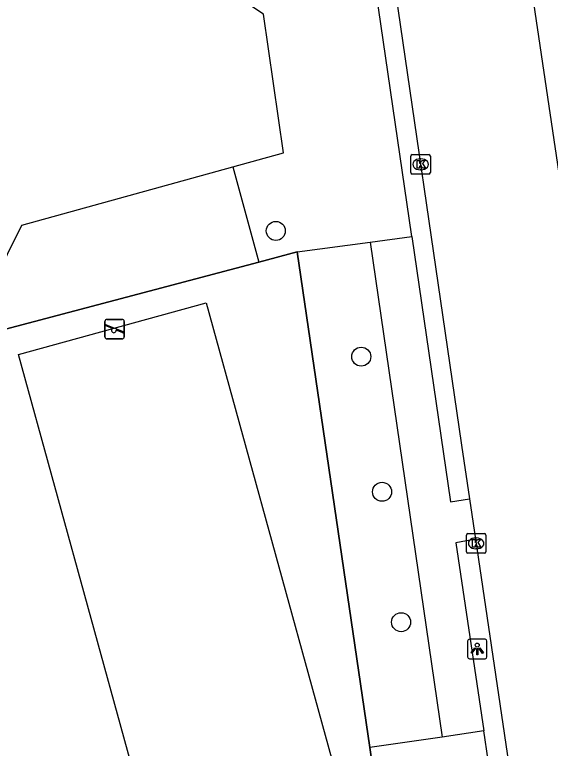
# Model space of a CAD drawing. Extents: x 159053 to 160041, y 380450 to 381422.
# Drawn here: x 159302.16 to 159329.66, y 380984.43 to 381022.1 of the extents above; entities that cross this region are included whole.
import ezdxf

# ---------------------------------------------------------------- set-up
doc = ezdxf.new("R2010")
doc.units = 0
for name, color, linetype in [('IMGEO_Boom', 7, 'Continuous'), ('IMGEO_Groenvoorziening', 7, 'Continuous'), ('IMGEO_Hek', 7, 'Continuous'), ('IMGEO_Kolk', 7, 'Continuous'), ('IMGEO_Lichtpunt', 7, 'Continuous'), ('IMGEO_Rijbaan_lokaal_open', 7, 'Continuous'), ('IMGEO_Speelvoorziening', 7, 'Continuous'), ('IMGEO_Voetpad_open', 7, 'Continuous')]:
    doc.layers.add(name, color=color, linetype=linetype)

msp = doc.modelspace()

# ---------------------------------------------------------------- linework, layer by layer
at = {"layer": 'IMGEO_Boom'}
for centre in [(159315.566, 381011), (159319.951, 381004.542), (159321.017, 380997.604), (159321.996, 380990.907)]:
    msp.add_circle(centre, 0.489, dxfattribs=at)
at = {"layer": 'IMGEO_Groenvoorziening'}
for points in [[(159313.352, 381014.283), (159315.964, 381015.006), (159314.928, 381022.136), (159309.26, 381025.929)], [(159314.69, 381009.396), (159299.606, 381005.4), (159302.533, 381011.289), (159313.352, 381014.283)], [(159313.352, 381014.283), (159314.69, 381009.396)], [(159320.413, 381010.421), (159322.544, 381010.705)], [(159316.667, 381009.92), (159320.413, 381010.421)], [(159320.413, 381010.421), (159324.108, 380985.004)], [(159316.667, 381009.92), (159314.69, 381009.396)], [(159320.385, 380984.472), (159316.667, 381009.92)], [(159302.356, 381004.658), (159311.998, 381007.311), (159319.458, 380980.194), (159309.816, 380977.541), (159302.356, 381004.658)], [(159324.108, 380985.004), (159320.385, 380984.472)], [(159326.235, 380985.32), (159324.108, 380985.004)], [(159308.872, 380975.795), (159321.168, 380979.112), (159320.385, 380984.472)]]:
    msp.add_lwpolyline(points, dxfattribs=at)
at = {"layer": 'IMGEO_Hek'}
for points in [[(159314.69, 381009.396), (159316.667, 381009.92)], [(159316.667, 381009.92), (159320.385, 380984.472)], [(159299.606, 381005.4), (159314.69, 381009.396)], [(159320.385, 380984.472), (159321.168, 380979.112), (159308.872, 380975.795)]]:
    msp.add_lwpolyline(points, dxfattribs=at)
at = {"layer": 'IMGEO_Kolk'}
for p, q in [((159322.497, 381013.992), (159322.497, 381014.844)), ((159322.572, 381014.918), (159323.424, 381014.918)), ((159323.498, 381014.844), (159323.498, 381013.992)), ((159322.985, 381014.698), (159323.01, 381014.698)), ((159323.008, 381014.138), (159322.983, 381014.138)), ((159323.424, 381013.918), (159322.572, 381013.918)), ((159325.348, 380994.528), (159325.348, 380995.38)), ((159325.423, 380995.454), (159326.275, 380995.454)), ((159325.836, 380995.234), (159325.861, 380995.234)), ((159326.349, 380995.38), (159326.349, 380994.528)), ((159326.275, 380994.454), (159325.423, 380994.454)), ((159325.859, 380994.674), (159325.834, 380994.674))]:
    msp.add_line(p, q, dxfattribs=at)
for points in [[(159322.497, 381013.992), (159322.497, 381014.844)], [(159322.572, 381014.918), (159323.424, 381014.918)], [(159323.498, 381014.844), (159323.498, 381013.992)], [(159322.818, 381014.618), (159322.941, 381014.618), (159322.941, 381014.467), (159323.071, 381014.618), (159323.235, 381014.618), (159323.089, 381014.467), (159323.242, 381014.218), (159323.09, 381014.218), (159323.005, 381014.382), (159322.941, 381014.315), (159322.941, 381014.218), (159322.818, 381014.218), (159322.818, 381014.618)], [(159323.424, 381013.918), (159322.572, 381013.918)], [(159325.348, 380994.528), (159325.348, 380995.38)], [(159325.423, 380995.454), (159326.275, 380995.454)], [(159325.669, 380995.154), (159325.792, 380995.154), (159325.792, 380995.003), (159325.922, 380995.154), (159326.086, 380995.154), (159325.94, 380995.003), (159326.093, 380994.754), (159325.941, 380994.754), (159325.856, 380994.918), (159325.792, 380994.851), (159325.792, 380994.754), (159325.669, 380994.754), (159325.669, 380995.154)], [(159326.349, 380995.38), (159326.349, 380994.528)], [(159326.275, 380994.454), (159325.423, 380994.454)]]:
    msp.add_lwpolyline(points, dxfattribs=at)
for centre, start, end in [((159322.574, 381014.842), 91.552, 178.448), ((159322.574, 381014.842), 91.552, 178.448), ((159323.422, 381014.842), 1.552, 88.448), ((159323.422, 381014.842), 1.552, 88.448), ((159322.574, 381013.994), 181.552, 268.448), ((159322.574, 381013.994), 181.552, 268.448), ((159323.422, 381013.994), 271.552, 358.448), ((159323.422, 381013.994), 271.552, 358.448), ((159325.425, 380995.378), 91.552, 178.448), ((159325.425, 380995.378), 91.552, 178.448), ((159326.273, 380995.378), 1.552, 88.448), ((159326.273, 380995.378), 1.552, 88.448), ((159325.425, 380994.53), 181.552, 268.448), ((159325.425, 380994.53), 181.552, 268.448), ((159326.273, 380994.53), 271.552, 358.448), ((159326.273, 380994.53), 271.552, 358.448)]:
    msp.add_arc(centre, 0.0765, start, end, dxfattribs=at)
for centre, major_axis, ratio, start_param, end_param in [((159322.984, 381014.418), (-0.387, 0.002), 0.722429, 4.712389, 7.853982), ((159323.009, 381014.418), (-0.39, 0.002), 0.717154, 1.570796, 4.712389), ((159325.835, 380994.954), (-0.387, 0.002), 0.722429, 4.712389, 7.853982), ((159325.86, 380994.954), (-0.39, 0.002), 0.717154, 1.570796, 4.712389)]:
    msp.add_ellipse(centre, major_axis=major_axis, ratio=ratio, start_param=start_param, end_param=end_param, dxfattribs=at)
at = {"layer": 'IMGEO_Lichtpunt'}
for p, q in [((159325.407, 380989.934), (159325.407, 380989.127)), ((159325.407, 380989.934), (159325.407, 380989.127)), ((159326.309, 380990.029), (159325.501, 380990.029)), ((159326.309, 380990.029), (159325.501, 380990.029)), ((159326.403, 380989.127), (159326.403, 380989.934)), ((159326.403, 380989.127), (159326.403, 380989.934)), ((159325.501, 380989.033), (159326.309, 380989.033)), ((159325.501, 380989.033), (159326.309, 380989.033))]:
    msp.add_line(p, q, dxfattribs=at)
for points in [[(159325.781, 380989.598), (159325.82, 380989.57), (159325.632, 380989.308), (159325.594, 380989.335), (159325.781, 380989.598)], [(159325.883, 380989.55), (159325.93, 380989.55), (159325.93, 380989.228), (159325.883, 380989.228), (159325.883, 380989.55)], [(159325.993, 380989.57), (159326.031, 380989.597), (159326.218, 380989.335), (159326.179, 380989.307), (159325.993, 380989.57)]]:
    msp.add_lwpolyline(points, dxfattribs=at)
msp.add_circle((159325.906, 380989.732), 0.0994, dxfattribs=at)
for centre, start, end in [((159325.501, 380989.934), 90, 180), ((159325.501, 380989.934), 90, 180), ((159326.309, 380989.934), 0, 90), ((159326.309, 380989.934), 0, 90), ((159325.501, 380989.127), 180, 270), ((159325.501, 380989.127), 180, 270), ((159326.309, 380989.127), 270, 0), ((159326.309, 380989.127), 270, 360)]:
    msp.add_arc(centre, 0.0946, start, end, dxfattribs=at)
at = {"layer": 'IMGEO_Rijbaan_lokaal_open'}
for points in [[(159334.965, 380980.773), (159334.351, 380985.012), (159332.172, 381000), (159327.968, 381028.382)], [(159321.11, 381027.368), (159325.104, 381000), (159325.511, 380997.243)], [(159325.511, 380997.243), (159325.817, 380995.167)], [(159325.817, 380995.167), (159327.44, 380984.165), (159327.706, 380982.437)]]:
    msp.add_lwpolyline(points, dxfattribs=at)
at = {"layer": 'IMGEO_Speelvoorziening'}
for p, q in [((159306.894, 381006.456), (159307.684, 381006.456)), ((159307.684, 381006.456), (159306.894, 381006.456)), ((159306.794, 381005.556), (159306.794, 381006.356)), ((159306.794, 381006.356), (159306.794, 381005.556)), ((159307.177, 381005.984), (159306.838, 381006.121)), ((159306.863, 381006.181), (159307.739, 381005.828)), ((159307.784, 381006.356), (159307.784, 381005.556)), ((159307.784, 381005.556), (159307.784, 381006.356)), ((159307.715, 381005.768), (159307.375, 381005.905)), ((159307.684, 381005.456), (159306.894, 381005.456)), ((159306.894, 381005.456), (159307.684, 381005.456))]:
    msp.add_line(p, q, dxfattribs=at)
for centre, radius, start, end in [((159306.894, 381006.356), 0.1, 90, 180), ((159306.894, 381006.356), 0.1, 90, 180), ((159307.684, 381006.356), 0.1, 0, 90), ((159307.684, 381006.356), 0.1, 360, 90), ((159306.851, 381006.151), 0.0327, 68.078, 248.078), ((159307.256, 381005.894), 0.12, 130.9928, 5.1632), ((159307.727, 381005.798), 0.0327, 248.078, 68.078), ((159306.894, 381005.556), 0.1, 180, 270), ((159306.894, 381005.556), 0.1, 180, 270), ((159307.684, 381005.556), 0.1, 270, 0), ((159307.684, 381005.556), 0.1, 270, 0)]:
    msp.add_arc(centre, radius, start, end, dxfattribs=at)
at = {"layer": 'IMGEO_Voetpad_open'}
for points in [[(159322.544, 381010.705), (159319.137, 381034.094)], [(159322.544, 381010.705), (159324.529, 380997.083), (159325.511, 380997.243)], [(159325.817, 380995.167), (159324.805, 380994.974), (159326.235, 380985.32)], [(159327.706, 380982.437), (159326.68, 380982.313), (159326.235, 380985.32)]]:
    msp.add_lwpolyline(points, dxfattribs=at)

doc.saveas('drawing.dxf')
